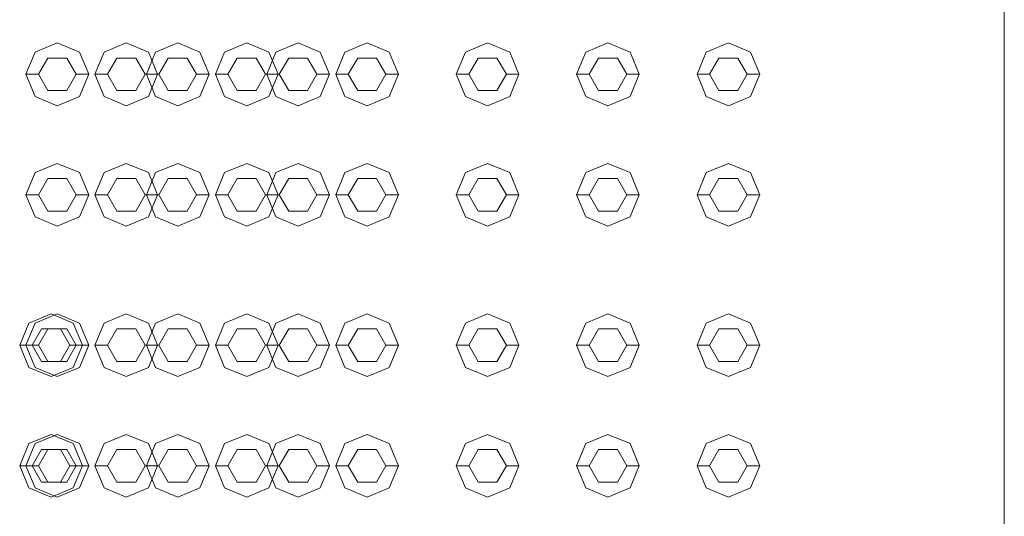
# Model space of a CAD drawing. Header units: millimetres. Extents: x 321 to 585, y -277 to 9.
# Tile 725 of 1056: x 357.814 to 358.599, y -35.709 to -35.314. Entities that reach past the tile are written whole.
import ezdxf

# ---------------------------------------------------------------- set-up
doc = ezdxf.new("R2010")
doc.units = ezdxf.units.MM
doc.header["$MEASUREMENT"] = 0
doc.layers.add('IFC-Elemento construtivo genérico-Contorno', color=253, linetype='Continuous', lineweight=5)
doc.layers.add('IFC-Laje-Contorno', color=134, linetype='Continuous', lineweight=5)

msp = doc.modelspace()

# ---------------------------------------------------------------- linework, layer by layer
at = {"layer": 'IFC-Elemento construtivo genérico-Contorno', "lineweight": 5}
for p, q in [((357.82646, -35.33949), (357.84414, -35.33217)), ((357.84414, -35.33217), (357.86182, -35.33949)), ((357.88146, -35.33949), (357.89914, -35.33217)), ((357.89914, -35.33217), (357.91682, -35.33949)), ((357.92246, -35.33949), (357.94014, -35.33217)), ((357.94014, -35.33217), (357.95782, -35.33949)), ((357.97746, -35.33949), (357.99514, -35.33217)), ((357.99514, -35.33217), (358.01282, -35.33949)), ((358.01846, -35.33949), (358.03614, -35.33217)), ((358.03614, -35.33217), (358.05382, -35.33949)), ((358.07346, -35.33949), (358.09114, -35.33217)), ((358.09114, -35.33217), (358.10882, -35.33949)), ((358.16946, -35.33949), (358.18714, -35.33217)), ((358.18714, -35.33217), (358.20482, -35.33949)), ((358.26546, -35.33949), (358.28314, -35.33217)), ((358.28314, -35.33217), (358.30082, -35.33949)), ((358.36146, -35.33949), (358.37914, -35.33217)), ((358.37914, -35.33217), (358.39682, -35.33949)), ((357.81914, -35.35717), (357.82646, -35.33949)), ((357.86182, -35.33949), (357.86914, -35.35717)), ((357.87414, -35.35717), (357.88146, -35.33949)), ((357.91514, -35.35717), (357.92246, -35.33949)), ((357.91682, -35.33949), (357.92414, -35.35717)), ((357.95782, -35.33949), (357.96514, -35.35717)), ((357.97014, -35.35717), (357.97746, -35.33949)), ((358.01114, -35.35717), (358.01846, -35.33949)), ((358.01282, -35.33949), (358.02014, -35.35717)), ((358.05382, -35.33949), (358.06114, -35.35717)), ((358.06614, -35.35717), (358.07346, -35.33949)), ((358.10882, -35.33949), (358.11614, -35.35717)), ((358.16214, -35.35717), (358.16946, -35.33949)), ((358.20482, -35.33949), (358.21214, -35.35717)), ((358.25814, -35.35717), (358.26546, -35.33949)), ((358.30082, -35.33949), (358.30814, -35.35717)), ((358.35414, -35.35717), (358.36146, -35.33949)), ((358.39682, -35.33949), (358.40414, -35.35717)), ((357.82914, -35.35717), (357.83664, -35.34418)), ((357.83664, -35.34418), (357.85164, -35.34418)), ((357.85164, -35.34418), (357.85914, -35.35717)), ((357.88414, -35.35717), (357.89164, -35.34418)), ((357.89164, -35.34418), (357.90664, -35.34418)), ((357.90664, -35.34418), (357.91414, -35.35717)), ((357.92514, -35.35717), (357.93264, -35.34418)), ((357.93264, -35.34418), (357.94764, -35.34418)), ((357.94764, -35.34418), (357.95514, -35.35717)), ((357.98014, -35.35717), (357.98764, -35.34418)), ((357.98764, -35.34418), (358.00264, -35.34418)), ((358.00264, -35.34418), (358.01014, -35.35717)), ((358.02114, -35.35717), (358.02864, -35.34418)), ((358.02864, -35.34418), (358.04364, -35.34418)), ((358.04364, -35.34418), (358.05114, -35.35717)), ((358.07614, -35.35717), (358.08364, -35.34418)), ((358.08364, -35.34418), (358.09864, -35.34418)), ((358.09864, -35.34418), (358.10614, -35.35717)), ((358.17214, -35.35717), (358.17964, -35.34418)), ((358.17964, -35.34418), (358.19464, -35.34418)), ((358.19464, -35.34418), (358.20214, -35.35717)), ((358.26814, -35.35717), (358.27564, -35.34418)), ((358.27564, -35.34418), (358.29064, -35.34418)), ((358.29064, -35.34418), (358.29814, -35.35717)), ((358.36414, -35.35717), (358.37164, -35.34418)), ((358.37164, -35.34418), (358.38664, -35.34418)), ((358.38664, -35.34418), (358.39414, -35.35717)), ((357.81914, -35.35717), (357.82914, -35.35717)), ((357.81914, -35.35717), (357.82646, -35.37485)), ((357.82914, -35.35717), (357.83664, -35.37016)), ((357.85164, -35.37016), (357.85914, -35.35717)), ((357.85914, -35.35717), (357.86914, -35.35717)), ((357.86182, -35.37485), (357.86914, -35.35717)), ((357.87414, -35.35717), (357.88414, -35.35717)), ((357.87414, -35.35717), (357.88146, -35.37485)), ((357.88414, -35.35717), (357.89164, -35.37016)), ((357.90664, -35.37016), (357.91414, -35.35717)), ((357.91414, -35.35717), (357.92414, -35.35717)), ((357.91514, -35.35717), (357.92514, -35.35717)), ((357.91514, -35.35717), (357.92246, -35.37485)), ((357.91682, -35.37485), (357.92414, -35.35717)), ((357.92514, -35.35717), (357.93264, -35.37016)), ((357.94764, -35.37016), (357.95514, -35.35717)), ((357.95514, -35.35717), (357.96514, -35.35717)), ((357.95782, -35.37485), (357.96514, -35.35717)), ((357.97014, -35.35717), (357.98014, -35.35717)), ((357.97014, -35.35717), (357.97746, -35.37485)), ((357.98014, -35.35717), (357.98764, -35.37016)), ((358.00264, -35.37016), (358.01014, -35.35717)), ((358.01014, -35.35717), (358.02014, -35.35717)), ((358.01114, -35.35717), (358.02114, -35.35717)), ((358.01114, -35.35717), (358.01846, -35.37485)), ((358.01282, -35.37485), (358.02014, -35.35717)), ((358.02114, -35.35717), (358.02864, -35.37016)), ((358.04364, -35.37016), (358.05114, -35.35717)), ((358.05114, -35.35717), (358.06114, -35.35717)), ((358.05382, -35.37485), (358.06114, -35.35717)), ((358.06614, -35.35717), (358.07614, -35.35717)), ((358.06614, -35.35717), (358.07346, -35.37485)), ((358.07614, -35.35717), (358.08364, -35.37016)), ((358.09864, -35.37016), (358.10614, -35.35717)), ((358.10614, -35.35717), (358.11614, -35.35717)), ((358.10882, -35.37485), (358.11614, -35.35717)), ((358.16214, -35.35717), (358.17214, -35.35717)), ((358.16214, -35.35717), (358.16946, -35.37485)), ((358.17214, -35.35717), (358.17964, -35.37016)), ((358.19464, -35.37016), (358.20214, -35.35717)), ((358.20214, -35.35717), (358.21214, -35.35717)), ((358.20482, -35.37485), (358.21214, -35.35717)), ((358.25814, -35.35717), (358.26814, -35.35717)), ((358.25814, -35.35717), (358.26546, -35.37485)), ((358.26814, -35.35717), (358.27564, -35.37016)), ((358.29064, -35.37016), (358.29814, -35.35717)), ((358.29814, -35.35717), (358.30814, -35.35717)), ((358.30082, -35.37485), (358.30814, -35.35717)), ((358.35414, -35.35717), (358.36414, -35.35717)), ((358.35414, -35.35717), (358.36146, -35.37485)), ((358.36414, -35.35717), (358.37164, -35.37016)), ((358.38664, -35.37016), (358.39414, -35.35717)), ((358.39414, -35.35717), (358.40414, -35.35717)), ((358.39682, -35.37485), (358.40414, -35.35717)), ((357.83664, -35.37016), (357.85164, -35.37016)), ((357.89164, -35.37016), (357.90664, -35.37016)), ((357.93264, -35.37016), (357.94764, -35.37016)), ((357.98764, -35.37016), (358.00264, -35.37016)), ((358.02864, -35.37016), (358.04364, -35.37016)), ((358.08364, -35.37016), (358.09864, -35.37016)), ((358.17964, -35.37016), (358.19464, -35.37016)), ((358.27564, -35.37016), (358.29064, -35.37016)), ((358.37164, -35.37016), (358.38664, -35.37016)), ((357.82646, -35.37485), (357.84414, -35.38217)), ((357.84414, -35.38217), (357.86182, -35.37485)), ((357.88146, -35.37485), (357.89914, -35.38217)), ((357.89914, -35.38217), (357.91682, -35.37485)), ((357.92246, -35.37485), (357.94014, -35.38217)), ((357.94014, -35.38217), (357.95782, -35.37485)), ((357.97746, -35.37485), (357.99514, -35.38217)), ((357.99514, -35.38217), (358.01282, -35.37485)), ((358.01846, -35.37485), (358.03614, -35.38217)), ((358.03614, -35.38217), (358.05382, -35.37485)), ((358.07346, -35.37485), (358.09114, -35.38217)), ((358.09114, -35.38217), (358.10882, -35.37485)), ((358.16946, -35.37485), (358.18714, -35.38217)), ((358.18714, -35.38217), (358.20482, -35.37485)), ((358.26546, -35.37485), (358.28314, -35.38217)), ((358.28314, -35.38217), (358.30082, -35.37485)), ((358.36146, -35.37485), (358.37914, -35.38217)), ((358.37914, -35.38217), (358.39682, -35.37485)), ((357.82646, -35.43549), (357.84414, -35.42817)), ((357.84414, -35.42817), (357.86182, -35.43549)), ((357.88146, -35.43549), (357.89914, -35.42817)), ((357.89914, -35.42817), (357.91682, -35.43549)), ((357.92246, -35.43549), (357.94014, -35.42817)), ((357.94014, -35.42817), (357.95782, -35.43549)), ((357.97746, -35.43549), (357.99514, -35.42817)), ((357.99514, -35.42817), (358.01282, -35.43549)), ((358.01846, -35.43549), (358.03614, -35.42817)), ((358.03614, -35.42817), (358.05382, -35.43549)), ((358.07346, -35.43549), (358.09114, -35.42817)), ((358.09114, -35.42817), (358.10882, -35.43549)), ((358.16946, -35.43549), (358.18714, -35.42817)), ((358.18714, -35.42817), (358.20482, -35.43549)), ((358.26546, -35.43549), (358.28314, -35.42817)), ((358.28314, -35.42817), (358.30082, -35.43549)), ((358.36146, -35.43549), (358.37914, -35.42817)), ((358.37914, -35.42817), (358.39682, -35.43549)), ((357.81914, -35.45317), (357.82646, -35.43549)), ((357.82914, -35.45317), (357.83664, -35.44018)), ((357.83664, -35.44018), (357.85164, -35.44018)), ((357.85164, -35.44018), (357.85914, -35.45317)), ((357.86182, -35.43549), (357.86914, -35.45317)), ((357.87414, -35.45317), (357.88146, -35.43549)), ((357.88414, -35.45317), (357.89164, -35.44018)), ((357.89164, -35.44018), (357.90664, -35.44018)), ((357.90664, -35.44018), (357.91414, -35.45317)), ((357.91514, -35.45317), (357.92246, -35.43549)), ((357.91682, -35.43549), (357.92414, -35.45317)), ((357.92514, -35.45317), (357.93264, -35.44018)), ((357.93264, -35.44018), (357.94764, -35.44018)), ((357.94764, -35.44018), (357.95514, -35.45317)), ((357.95782, -35.43549), (357.96514, -35.45317)), ((357.97014, -35.45317), (357.97746, -35.43549)), ((357.98014, -35.45317), (357.98764, -35.44018)), ((357.98764, -35.44018), (358.00264, -35.44018)), ((358.00264, -35.44018), (358.01014, -35.45317)), ((358.01114, -35.45317), (358.01846, -35.43549)), ((358.01282, -35.43549), (358.02014, -35.45317)), ((358.02114, -35.45317), (358.02864, -35.44018)), ((358.02864, -35.44018), (358.04364, -35.44018)), ((358.04364, -35.44018), (358.05114, -35.45317)), ((358.05382, -35.43549), (358.06114, -35.45317)), ((358.06614, -35.45317), (358.07346, -35.43549)), ((358.07614, -35.45317), (358.08364, -35.44018)), ((358.08364, -35.44018), (358.09864, -35.44018)), ((358.09864, -35.44018), (358.10614, -35.45317)), ((358.10882, -35.43549), (358.11614, -35.45317)), ((358.16214, -35.45317), (358.16946, -35.43549)), ((358.17214, -35.45317), (358.17964, -35.44018)), ((358.17964, -35.44018), (358.19464, -35.44018)), ((358.19464, -35.44018), (358.20214, -35.45317)), ((358.20482, -35.43549), (358.21214, -35.45317)), ((358.25814, -35.45317), (358.26546, -35.43549)), ((358.26814, -35.45317), (358.27564, -35.44018)), ((358.27564, -35.44018), (358.29064, -35.44018)), ((358.29064, -35.44018), (358.29814, -35.45317)), ((358.30082, -35.43549), (358.30814, -35.45317)), ((358.35414, -35.45317), (358.36146, -35.43549)), ((358.36414, -35.45317), (358.37164, -35.44018)), ((358.37164, -35.44018), (358.38664, -35.44018)), ((358.38664, -35.44018), (358.39414, -35.45317)), ((358.39682, -35.43549), (358.40414, -35.45317)), ((357.81914, -35.45317), (357.82914, -35.45317)), ((357.81914, -35.45317), (357.82646, -35.47084)), ((357.82914, -35.45317), (357.83664, -35.46615)), ((357.85164, -35.46615), (357.85914, -35.45317)), ((357.85914, -35.45317), (357.86914, -35.45317)), ((357.86182, -35.47084), (357.86914, -35.45317)), ((357.87414, -35.45317), (357.88414, -35.45317)), ((357.87414, -35.45317), (357.88146, -35.47084)), ((357.88414, -35.45317), (357.89164, -35.46615)), ((357.90664, -35.46615), (357.91414, -35.45317)), ((357.91414, -35.45317), (357.92414, -35.45317)), ((357.91514, -35.45317), (357.92514, -35.45317)), ((357.91514, -35.45317), (357.92246, -35.47084)), ((357.91682, -35.47084), (357.92414, -35.45317)), ((357.92514, -35.45317), (357.93264, -35.46615)), ((357.94764, -35.46615), (357.95514, -35.45317)), ((357.95514, -35.45317), (357.96514, -35.45317)), ((357.95782, -35.47084), (357.96514, -35.45317)), ((357.97014, -35.45317), (357.98014, -35.45317)), ((357.97014, -35.45317), (357.97746, -35.47084)), ((357.98014, -35.45317), (357.98764, -35.46615)), ((358.00264, -35.46615), (358.01014, -35.45317)), ((358.01014, -35.45317), (358.02014, -35.45317)), ((358.01114, -35.45317), (358.02114, -35.45317)), ((358.01114, -35.45317), (358.01846, -35.47084)), ((358.01282, -35.47084), (358.02014, -35.45317)), ((358.02114, -35.45317), (358.02864, -35.46615)), ((358.04364, -35.46615), (358.05114, -35.45317)), ((358.05114, -35.45317), (358.06114, -35.45317)), ((358.05382, -35.47084), (358.06114, -35.45317)), ((358.06614, -35.45317), (358.07614, -35.45317)), ((358.06614, -35.45317), (358.07346, -35.47084)), ((358.07614, -35.45317), (358.08364, -35.46615)), ((358.09864, -35.46615), (358.10614, -35.45317)), ((358.10614, -35.45317), (358.11614, -35.45317)), ((358.10882, -35.47084), (358.11614, -35.45317)), ((358.16214, -35.45317), (358.17214, -35.45317)), ((358.16214, -35.45317), (358.16946, -35.47084)), ((358.17214, -35.45317), (358.17964, -35.46615)), ((358.19464, -35.46615), (358.20214, -35.45317)), ((358.20214, -35.45317), (358.21214, -35.45317)), ((358.20482, -35.47084), (358.21214, -35.45317)), ((358.25814, -35.45317), (358.26814, -35.45317)), ((358.25814, -35.45317), (358.26546, -35.47084)), ((358.26814, -35.45317), (358.27564, -35.46615)), ((358.29064, -35.46615), (358.29814, -35.45317)), ((358.29814, -35.45317), (358.30814, -35.45317)), ((358.30082, -35.47084), (358.30814, -35.45317)), ((358.35414, -35.45317), (358.36414, -35.45317)), ((358.35414, -35.45317), (358.36146, -35.47084)), ((358.36414, -35.45317), (358.37164, -35.46615)), ((358.38664, -35.46615), (358.39414, -35.45317)), ((358.39414, -35.45317), (358.40414, -35.45317)), ((358.39682, -35.47084), (358.40414, -35.45317)), ((357.83664, -35.46615), (357.85164, -35.46615)), ((357.89164, -35.46615), (357.90664, -35.46615)), ((357.93264, -35.46615), (357.94764, -35.46615)), ((357.98764, -35.46615), (358.00264, -35.46615)), ((358.02864, -35.46615), (358.04364, -35.46615)), ((358.08364, -35.46615), (358.09864, -35.46615)), ((358.17964, -35.46615), (358.19464, -35.46615)), ((358.27564, -35.46615), (358.29064, -35.46615)), ((358.37164, -35.46615), (358.38664, -35.46615)), ((357.82646, -35.47084), (357.84414, -35.47817)), ((357.84414, -35.47817), (357.86182, -35.47084)), ((357.88146, -35.47084), (357.89914, -35.47817)), ((357.89914, -35.47817), (357.91682, -35.47084)), ((357.92246, -35.47084), (357.94014, -35.47817)), ((357.94014, -35.47817), (357.95782, -35.47084)), ((357.97746, -35.47084), (357.99514, -35.47817)), ((357.99514, -35.47817), (358.01282, -35.47084)), ((358.01846, -35.47084), (358.03614, -35.47817)), ((358.03614, -35.47817), (358.05382, -35.47084)), ((358.07346, -35.47084), (358.09114, -35.47817)), ((358.09114, -35.47817), (358.10882, -35.47084)), ((358.16946, -35.47084), (358.18714, -35.47817)), ((358.18714, -35.47817), (358.20482, -35.47084)), ((358.26546, -35.47084), (358.28314, -35.47817)), ((358.28314, -35.47817), (358.30082, -35.47084)), ((358.36146, -35.47084), (358.37914, -35.47817)), ((358.37914, -35.47817), (358.39682, -35.47084)), ((357.82146, -35.55549), (357.83914, -35.54817)), ((357.82646, -35.55549), (357.84414, -35.54817)), ((357.83914, -35.54817), (357.85682, -35.55549)), ((357.84414, -35.54817), (357.86182, -35.55549)), ((357.88146, -35.55549), (357.89914, -35.54817)), ((357.89914, -35.54817), (357.91682, -35.55549)), ((357.92246, -35.55549), (357.94014, -35.54817)), ((357.94014, -35.54817), (357.95782, -35.55549)), ((357.97746, -35.55549), (357.99514, -35.54817)), ((357.99514, -35.54817), (358.01282, -35.55549)), ((358.01846, -35.55549), (358.03614, -35.54817)), ((358.03614, -35.54817), (358.05382, -35.55549)), ((358.07346, -35.55549), (358.09114, -35.54817)), ((358.09114, -35.54817), (358.10882, -35.55549)), ((358.16946, -35.55549), (358.18714, -35.54817)), ((358.18714, -35.54817), (358.20482, -35.55549)), ((358.26546, -35.55549), (358.28314, -35.54817)), ((358.28314, -35.54817), (358.30082, -35.55549)), ((358.36146, -35.55549), (358.37914, -35.54817)), ((358.37914, -35.54817), (358.39682, -35.55549)), ((357.81414, -35.57317), (357.82146, -35.55549)), ((357.81914, -35.57317), (357.82646, -35.55549)), ((357.82414, -35.57317), (357.83164, -35.56018)), ((357.82914, -35.57317), (357.83664, -35.56018)), ((357.83164, -35.56018), (357.84664, -35.56018)), ((357.83664, -35.56018), (357.85164, -35.56018)), ((357.84664, -35.56018), (357.85414, -35.57317)), ((357.85164, -35.56018), (357.85914, -35.57317)), ((357.85682, -35.55549), (357.86414, -35.57317)), ((357.86182, -35.55549), (357.86914, -35.57317)), ((357.87414, -35.57317), (357.88146, -35.55549)), ((357.88414, -35.57317), (357.89164, -35.56018)), ((357.89164, -35.56018), (357.90664, -35.56018)), ((357.90664, -35.56018), (357.91414, -35.57317)), ((357.91514, -35.57317), (357.92246, -35.55549)), ((357.91682, -35.55549), (357.92414, -35.57317)), ((357.92514, -35.57317), (357.93264, -35.56018)), ((357.93264, -35.56018), (357.94764, -35.56018)), ((357.94764, -35.56018), (357.95514, -35.57317)), ((357.95782, -35.55549), (357.96514, -35.57317)), ((357.97014, -35.57317), (357.97746, -35.55549)), ((357.98014, -35.57317), (357.98764, -35.56018)), ((357.98764, -35.56018), (358.00264, -35.56018)), ((358.00264, -35.56018), (358.01014, -35.57317)), ((358.01114, -35.57317), (358.01846, -35.55549)), ((358.01282, -35.55549), (358.02014, -35.57317)), ((358.02114, -35.57317), (358.02864, -35.56018)), ((358.02864, -35.56018), (358.04364, -35.56018)), ((358.04364, -35.56018), (358.05114, -35.57317)), ((358.05382, -35.55549), (358.06114, -35.57317)), ((358.06614, -35.57317), (358.07346, -35.55549)), ((358.07614, -35.57317), (358.08364, -35.56018)), ((358.08364, -35.56018), (358.09864, -35.56018)), ((358.09864, -35.56018), (358.10614, -35.57317)), ((358.10882, -35.55549), (358.11614, -35.57317)), ((358.16214, -35.57317), (358.16946, -35.55549)), ((358.17214, -35.57317), (358.17964, -35.56018)), ((358.17964, -35.56018), (358.19464, -35.56018)), ((358.19464, -35.56018), (358.20214, -35.57317)), ((358.20482, -35.55549), (358.21214, -35.57317)), ((358.25814, -35.57317), (358.26546, -35.55549)), ((358.26814, -35.57317), (358.27564, -35.56018)), ((358.27564, -35.56018), (358.29064, -35.56018)), ((358.29064, -35.56018), (358.29814, -35.57317)), ((358.30082, -35.55549), (358.30814, -35.57317)), ((358.35414, -35.57317), (358.36146, -35.55549)), ((358.36414, -35.57317), (358.37164, -35.56018)), ((358.37164, -35.56018), (358.38664, -35.56018)), ((358.38664, -35.56018), (358.39414, -35.57317)), ((358.39682, -35.55549), (358.40414, -35.57317)), ((357.81414, -35.57317), (357.82414, -35.57317)), ((357.81414, -35.57317), (357.82146, -35.59084)), ((357.81914, -35.57317), (357.82914, -35.57317)), ((357.81914, -35.57317), (357.82646, -35.59084)), ((357.82414, -35.57317), (357.83164, -35.58615)), ((357.82914, -35.57317), (357.83664, -35.58615)), ((357.84664, -35.58615), (357.85414, -35.57317)), ((357.85164, -35.58615), (357.85914, -35.57317)), ((357.85414, -35.57317), (357.86414, -35.57317)), ((357.85682, -35.59084), (357.86414, -35.57317)), ((357.85914, -35.57317), (357.86914, -35.57317)), ((357.86182, -35.59084), (357.86914, -35.57317)), ((357.87414, -35.57317), (357.88414, -35.57317)), ((357.87414, -35.57317), (357.88146, -35.59084)), ((357.88414, -35.57317), (357.89164, -35.58615)), ((357.90664, -35.58615), (357.91414, -35.57317)), ((357.91414, -35.57317), (357.92414, -35.57317)), ((357.91514, -35.57317), (357.92514, -35.57317)), ((357.91514, -35.57317), (357.92246, -35.59084)), ((357.91682, -35.59084), (357.92414, -35.57317)), ((357.92514, -35.57317), (357.93264, -35.58615)), ((357.94764, -35.58615), (357.95514, -35.57317)), ((357.95514, -35.57317), (357.96514, -35.57317)), ((357.95782, -35.59084), (357.96514, -35.57317)), ((357.97014, -35.57317), (357.98014, -35.57317)), ((357.97014, -35.57317), (357.97746, -35.59084)), ((357.98014, -35.57317), (357.98764, -35.58615)), ((358.00264, -35.58615), (358.01014, -35.57317)), ((358.01014, -35.57317), (358.02014, -35.57317)), ((358.01114, -35.57317), (358.02114, -35.57317)), ((358.01114, -35.57317), (358.01846, -35.59084)), ((358.01282, -35.59084), (358.02014, -35.57317)), ((358.02114, -35.57317), (358.02864, -35.58615)), ((358.04364, -35.58615), (358.05114, -35.57317)), ((358.05114, -35.57317), (358.06114, -35.57317)), ((358.05382, -35.59084), (358.06114, -35.57317)), ((358.06614, -35.57317), (358.07614, -35.57317)), ((358.06614, -35.57317), (358.07346, -35.59084)), ((358.07614, -35.57317), (358.08364, -35.58615)), ((358.09864, -35.58615), (358.10614, -35.57317)), ((358.10614, -35.57317), (358.11614, -35.57317)), ((358.10882, -35.59084), (358.11614, -35.57317)), ((358.16214, -35.57317), (358.17214, -35.57317)), ((358.16214, -35.57317), (358.16946, -35.59084)), ((358.17214, -35.57317), (358.17964, -35.58615)), ((358.19464, -35.58615), (358.20214, -35.57317)), ((358.20214, -35.57317), (358.21214, -35.57317)), ((358.20482, -35.59084), (358.21214, -35.57317)), ((358.25814, -35.57317), (358.26814, -35.57317)), ((358.25814, -35.57317), (358.26546, -35.59084)), ((358.26814, -35.57317), (358.27564, -35.58615)), ((358.29064, -35.58615), (358.29814, -35.57317)), ((358.29814, -35.57317), (358.30814, -35.57317)), ((358.30082, -35.59084), (358.30814, -35.57317)), ((358.35414, -35.57317), (358.36414, -35.57317)), ((358.35414, -35.57317), (358.36146, -35.59084)), ((358.36414, -35.57317), (358.37164, -35.58615)), ((358.38664, -35.58615), (358.39414, -35.57317)), ((358.39414, -35.57317), (358.40414, -35.57317)), ((358.39682, -35.59084), (358.40414, -35.57317)), ((357.82146, -35.59084), (357.83914, -35.59817)), ((357.82646, -35.59084), (357.84414, -35.59817)), ((357.83164, -35.58615), (357.84664, -35.58615)), ((357.83664, -35.58615), (357.85164, -35.58615)), ((357.83914, -35.59817), (357.85682, -35.59084)), ((357.84414, -35.59817), (357.86182, -35.59084)), ((357.88146, -35.59084), (357.89914, -35.59817)), ((357.89164, -35.58615), (357.90664, -35.58615)), ((357.89914, -35.59817), (357.91682, -35.59084)), ((357.92246, -35.59084), (357.94014, -35.59817)), ((357.93264, -35.58615), (357.94764, -35.58615)), ((357.94014, -35.59817), (357.95782, -35.59084)), ((357.97746, -35.59084), (357.99514, -35.59817)), ((357.98764, -35.58615), (358.00264, -35.58615)), ((357.99514, -35.59817), (358.01282, -35.59084)), ((358.01846, -35.59084), (358.03614, -35.59817)), ((358.02864, -35.58615), (358.04364, -35.58615)), ((358.03614, -35.59817), (358.05382, -35.59084)), ((358.07346, -35.59084), (358.09114, -35.59817)), ((358.08364, -35.58615), (358.09864, -35.58615)), ((358.09114, -35.59817), (358.10882, -35.59084)), ((358.16946, -35.59084), (358.18714, -35.59817)), ((358.17964, -35.58615), (358.19464, -35.58615)), ((358.18714, -35.59817), (358.20482, -35.59084)), ((358.26546, -35.59084), (358.28314, -35.59817)), ((358.27564, -35.58615), (358.29064, -35.58615)), ((358.28314, -35.59817), (358.30082, -35.59084)), ((358.36146, -35.59084), (358.37914, -35.59817)), ((358.37164, -35.58615), (358.38664, -35.58615)), ((358.37914, -35.59817), (358.39682, -35.59084)), ((357.82146, -35.65149), (357.83914, -35.64417)), ((357.82646, -35.65149), (357.84414, -35.64417)), ((357.83914, -35.64417), (357.85682, -35.65149)), ((357.84414, -35.64417), (357.86182, -35.65149)), ((357.88146, -35.65149), (357.89914, -35.64417)), ((357.89914, -35.64417), (357.91682, -35.65149)), ((357.92246, -35.65149), (357.94014, -35.64417)), ((357.94014, -35.64417), (357.95782, -35.65149)), ((357.97746, -35.65149), (357.99514, -35.64417)), ((357.99514, -35.64417), (358.01282, -35.65149)), ((358.01846, -35.65149), (358.03614, -35.64417)), ((358.03614, -35.64417), (358.05382, -35.65149)), ((358.07346, -35.65149), (358.09114, -35.64417)), ((358.09114, -35.64417), (358.10882, -35.65149)), ((358.16946, -35.65149), (358.18714, -35.64417)), ((358.18714, -35.64417), (358.20482, -35.65149)), ((358.26546, -35.65149), (358.28314, -35.64417)), ((358.28314, -35.64417), (358.30082, -35.65149)), ((358.36146, -35.65149), (358.37914, -35.64417)), ((358.37914, -35.64417), (358.39682, -35.65149)), ((357.81414, -35.66917), (357.82146, -35.65149)), ((357.81914, -35.66917), (357.82646, -35.65149)), ((357.85682, -35.65149), (357.86414, -35.66917)), ((357.86182, -35.65149), (357.86914, -35.66917)), ((357.87414, -35.66917), (357.88146, -35.65149)), ((357.91514, -35.66917), (357.92246, -35.65149)), ((357.91682, -35.65149), (357.92414, -35.66917)), ((357.95782, -35.65149), (357.96514, -35.66917)), ((357.97014, -35.66917), (357.97746, -35.65149)), ((358.01114, -35.66917), (358.01846, -35.65149)), ((358.01282, -35.65149), (358.02014, -35.66917)), ((358.05382, -35.65149), (358.06114, -35.66917)), ((358.06614, -35.66917), (358.07346, -35.65149)), ((358.10882, -35.65149), (358.11614, -35.66917)), ((358.16214, -35.66917), (358.16946, -35.65149)), ((358.20482, -35.65149), (358.21214, -35.66917)), ((358.25814, -35.66917), (358.26546, -35.65149)), ((358.30082, -35.65149), (358.30814, -35.66917)), ((358.35414, -35.66917), (358.36146, -35.65149)), ((358.39682, -35.65149), (358.40414, -35.66917)), ((357.82414, -35.66917), (357.83164, -35.65617)), ((357.82914, -35.66917), (357.83664, -35.65617)), ((357.83164, -35.65617), (357.84664, -35.65617)), ((357.83664, -35.65617), (357.85164, -35.65617)), ((357.84664, -35.65617), (357.85414, -35.66917)), ((357.85164, -35.65617), (357.85914, -35.66917)), ((357.88414, -35.66917), (357.89164, -35.65617)), ((357.89164, -35.65617), (357.90664, -35.65617)), ((357.90664, -35.65617), (357.91414, -35.66917)), ((357.92514, -35.66917), (357.93264, -35.65617)), ((357.93264, -35.65617), (357.94764, -35.65617)), ((357.94764, -35.65617), (357.95514, -35.66917)), ((357.98014, -35.66917), (357.98764, -35.65617)), ((357.98764, -35.65617), (358.00264, -35.65617)), ((358.00264, -35.65617), (358.01014, -35.66917)), ((358.02114, -35.66917), (358.02864, -35.65617)), ((358.02864, -35.65617), (358.04364, -35.65617)), ((358.04364, -35.65617), (358.05114, -35.66917)), ((358.07614, -35.66917), (358.08364, -35.65617)), ((358.08364, -35.65617), (358.09864, -35.65617)), ((358.09864, -35.65617), (358.10614, -35.66917)), ((358.17214, -35.66917), (358.17964, -35.65617)), ((358.17964, -35.65617), (358.19464, -35.65617)), ((358.19464, -35.65617), (358.20214, -35.66917)), ((358.26814, -35.66917), (358.27564, -35.65617)), ((358.27564, -35.65617), (358.29064, -35.65617)), ((358.29064, -35.65617), (358.29814, -35.66917)), ((358.36414, -35.66917), (358.37164, -35.65617)), ((358.37164, -35.65617), (358.38664, -35.65617)), ((358.38664, -35.65617), (358.39414, -35.66917)), ((357.81414, -35.66917), (357.82414, -35.66917)), ((357.81414, -35.66917), (357.82146, -35.68685)), ((357.81914, -35.66917), (357.82914, -35.66917)), ((357.81914, -35.66917), (357.82646, -35.68685)), ((357.82414, -35.66917), (357.83164, -35.68216)), ((357.82914, -35.66917), (357.83664, -35.68216)), ((357.84664, -35.68216), (357.85414, -35.66917)), ((357.85164, -35.68216), (357.85914, -35.66917)), ((357.85414, -35.66917), (357.86414, -35.66917)), ((357.85682, -35.68685), (357.86414, -35.66917)), ((357.85914, -35.66917), (357.86914, -35.66917)), ((357.86182, -35.68685), (357.86914, -35.66917)), ((357.87414, -35.66917), (357.88414, -35.66917)), ((357.87414, -35.66917), (357.88146, -35.68685)), ((357.88414, -35.66917), (357.89164, -35.68216)), ((357.90664, -35.68216), (357.91414, -35.66917)), ((357.91414, -35.66917), (357.92414, -35.66917)), ((357.91514, -35.66917), (357.92514, -35.66917)), ((357.91514, -35.66917), (357.92246, -35.68685)), ((357.91682, -35.68685), (357.92414, -35.66917)), ((357.92514, -35.66917), (357.93264, -35.68216)), ((357.94764, -35.68216), (357.95514, -35.66917)), ((357.95514, -35.66917), (357.96514, -35.66917)), ((357.95782, -35.68685), (357.96514, -35.66917)), ((357.97014, -35.66917), (357.98014, -35.66917)), ((357.97014, -35.66917), (357.97746, -35.68685)), ((357.98014, -35.66917), (357.98764, -35.68216)), ((358.00264, -35.68216), (358.01014, -35.66917)), ((358.01014, -35.66917), (358.02014, -35.66917)), ((358.01114, -35.66917), (358.02114, -35.66917)), ((358.01114, -35.66917), (358.01846, -35.68685)), ((358.01282, -35.68685), (358.02014, -35.66917)), ((358.02114, -35.66917), (358.02864, -35.68216)), ((358.04364, -35.68216), (358.05114, -35.66917)), ((358.05114, -35.66917), (358.06114, -35.66917)), ((358.05382, -35.68685), (358.06114, -35.66917)), ((358.06614, -35.66917), (358.07614, -35.66917)), ((358.06614, -35.66917), (358.07346, -35.68685)), ((358.07614, -35.66917), (358.08364, -35.68216)), ((358.09864, -35.68216), (358.10614, -35.66917)), ((358.10614, -35.66917), (358.11614, -35.66917)), ((358.10882, -35.68685), (358.11614, -35.66917)), ((358.16214, -35.66917), (358.17214, -35.66917)), ((358.16214, -35.66917), (358.16946, -35.68685)), ((358.17214, -35.66917), (358.17964, -35.68216)), ((358.19464, -35.68216), (358.20214, -35.66917)), ((358.20214, -35.66917), (358.21214, -35.66917)), ((358.20482, -35.68685), (358.21214, -35.66917)), ((358.25814, -35.66917), (358.26814, -35.66917)), ((358.25814, -35.66917), (358.26546, -35.68685)), ((358.26814, -35.66917), (358.27564, -35.68216)), ((358.29064, -35.68216), (358.29814, -35.66917)), ((358.29814, -35.66917), (358.30814, -35.66917)), ((358.30082, -35.68685), (358.30814, -35.66917)), ((358.35414, -35.66917), (358.36414, -35.66917)), ((358.35414, -35.66917), (358.36146, -35.68685)), ((358.36414, -35.66917), (358.37164, -35.68216)), ((358.38664, -35.68216), (358.39414, -35.66917)), ((358.39414, -35.66917), (358.40414, -35.66917)), ((358.39682, -35.68685), (358.40414, -35.66917)), ((357.83164, -35.68216), (357.84664, -35.68216)), ((357.83664, -35.68216), (357.85164, -35.68216)), ((357.89164, -35.68216), (357.90664, -35.68216)), ((357.93264, -35.68216), (357.94764, -35.68216)), ((357.98764, -35.68216), (358.00264, -35.68216)), ((358.02864, -35.68216), (358.04364, -35.68216)), ((358.08364, -35.68216), (358.09864, -35.68216)), ((358.17964, -35.68216), (358.19464, -35.68216)), ((358.27564, -35.68216), (358.29064, -35.68216)), ((358.37164, -35.68216), (358.38664, -35.68216)), ((357.82146, -35.68685), (357.83914, -35.69417)), ((357.82646, -35.68685), (357.84414, -35.69417)), ((357.83914, -35.69417), (357.85682, -35.68685)), ((357.84414, -35.69417), (357.86182, -35.68685)), ((357.88146, -35.68685), (357.89914, -35.69417)), ((357.89914, -35.69417), (357.91682, -35.68685)), ((357.92246, -35.68685), (357.94014, -35.69417)), ((357.94014, -35.69417), (357.95782, -35.68685)), ((357.97746, -35.68685), (357.99514, -35.69417)), ((357.99514, -35.69417), (358.01282, -35.68685)), ((358.01846, -35.68685), (358.03614, -35.69417)), ((358.03614, -35.69417), (358.05382, -35.68685)), ((358.07346, -35.68685), (358.09114, -35.69417)), ((358.09114, -35.69417), (358.10882, -35.68685)), ((358.16946, -35.68685), (358.18714, -35.69417)), ((358.18714, -35.69417), (358.20482, -35.68685)), ((358.26546, -35.68685), (358.28314, -35.69417)), ((358.28314, -35.69417), (358.30082, -35.68685)), ((358.36146, -35.68685), (358.37914, -35.69417)), ((358.37914, -35.69417), (358.39682, -35.68685))]:
    msp.add_line(p, q, dxfattribs=at)
at = {"layer": 'IFC-Laje-Contorno', "color": 7, "lineweight": 5}
for p, q in [((358.59913, -36.51604), (358.59913, -33.11453)), ((358.59914, -36.71604), (358.59914, -33.11452))]:
    msp.add_line(p, q, dxfattribs=at)

doc.saveas('drawing.dxf')
